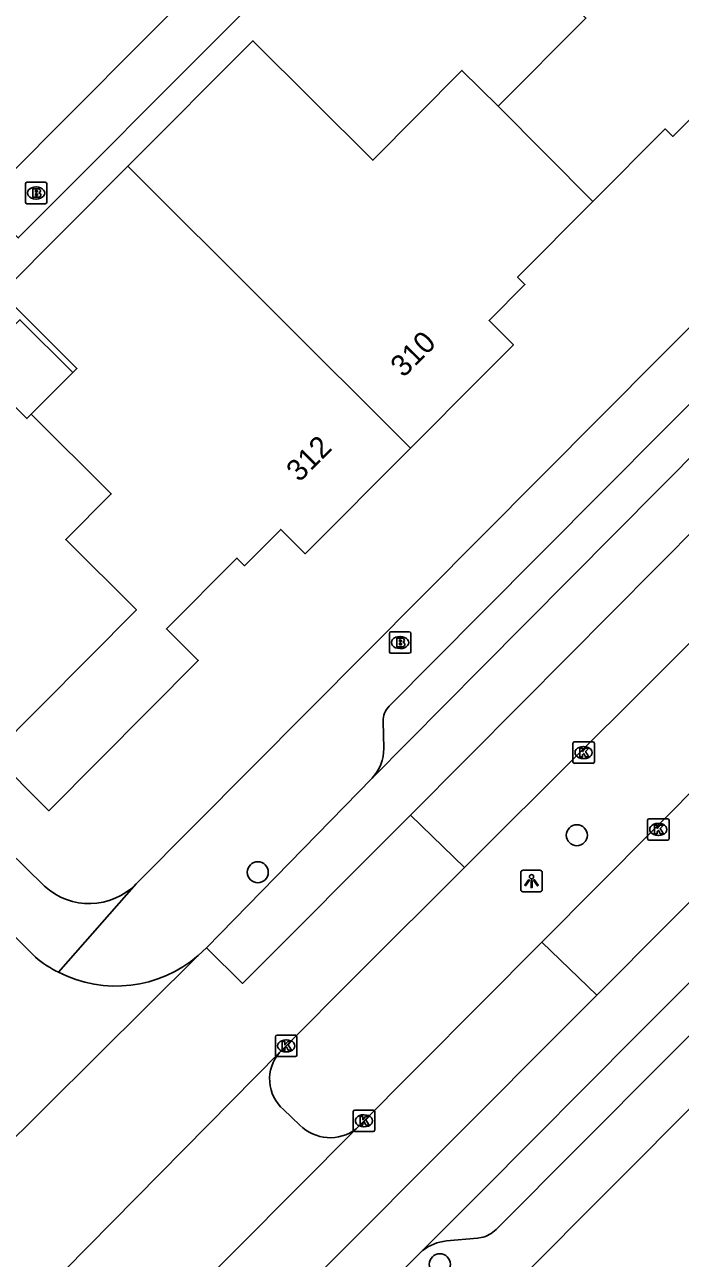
# Model space of a CAD drawing. Extents: x 157767 to 159171, y 387842 to 389425.
# Drawn here: x 158478.8 to 158509.3, y 388679.9 to 388737.3 of the extents above; entities that cross this region are included whole.
import ezdxf

# ---------------------------------------------------------------- set-up
doc = ezdxf.new("R2010")
doc.units = 0
for name, color, linetype in [('IMGEO_Boom', 7, 'Continuous'), ('IMGEO_Brandkraan', 7, 'Continuous'), ('IMGEO_Kolk', 7, 'Continuous'), ('IMGEO_Lichtpunt', 7, 'Continuous'), ('IMGEO_Pand', 7, 'Continuous'), ('IMGEO_Pand_nummerreeks', 7, 'Continuous'), ('IMGEO_Rijbaan_lokaal_gesloten', 7, 'Continuous'), ('IMGEO_Rijbaan_lokaal_open', 7, 'Continuous'), ('IMGEO_Voetpad_open', 7, 'Continuous')]:
    doc.layers.add(name, color=color, linetype=linetype)

msp = doc.modelspace()

# ---------------------------------------------------------------- linework, layer by layer
at = {"layer": 'IMGEO_Boom'}
for centre in [(158504.447, 388699.621), (158489.612, 388697.898), (158498.076, 388679.669)]:
    msp.add_circle(centre, 0.489, dxfattribs=at)
at = {"layer": 'IMGEO_Brandkraan'}
for p, q in [((158478.877, 388729.988), (158479.729, 388729.988)), ((158478.802, 388729.062), (158478.802, 388729.914)), ((158479.29, 388729.768), (158479.315, 388729.768)), ((158479.803, 388729.914), (158479.803, 388729.062)), ((158479.729, 388728.988), (158478.877, 388728.988)), ((158479.313, 388729.208), (158479.288, 388729.208)), ((158495.728, 388708.156), (158495.728, 388709.008)), ((158495.803, 388709.082), (158496.655, 388709.082)), ((158496.216, 388708.862), (158496.241, 388708.862)), ((158496.729, 388709.008), (158496.729, 388708.156)), ((158496.239, 388708.302), (158496.214, 388708.302)), ((158496.655, 388708.082), (158495.803, 388708.082))]:
    msp.add_line(p, q, dxfattribs=at)
for points in [[(158478.877, 388729.988), (158479.729, 388729.988)], [(158478.802, 388729.062), (158478.802, 388729.914)], [(158479.15, 388729.688), (158479.15, 388729.288), (158479.363, 388729.288)], [(158479.381, 388729.688), (158479.15, 388729.688)], [(158479.329, 388729.607), (158479.275, 388729.607), (158479.275, 388729.531)], [(158479.275, 388729.531), (158479.328, 388729.531)], [(158479.337, 388729.455), (158479.275, 388729.455), (158479.275, 388729.374)], [(158479.275, 388729.374), (158479.337, 388729.374)], [(158479.803, 388729.914), (158479.803, 388729.062)], [(158479.729, 388728.988), (158478.877, 388728.988)], [(158495.728, 388708.156), (158495.728, 388709.008)], [(158495.803, 388709.082), (158496.655, 388709.082)], [(158496.076, 388708.782), (158496.076, 388708.382), (158496.289, 388708.382)], [(158496.307, 388708.782), (158496.076, 388708.782)], [(158496.729, 388709.008), (158496.729, 388708.156)], [(158496.255, 388708.701), (158496.201, 388708.701), (158496.201, 388708.625)], [(158496.201, 388708.625), (158496.254, 388708.625)], [(158496.263, 388708.549), (158496.201, 388708.549), (158496.201, 388708.468)], [(158496.201, 388708.468), (158496.263, 388708.468)], [(158496.655, 388708.082), (158495.803, 388708.082)]]:
    msp.add_lwpolyline(points, dxfattribs=at)
for centre, radius, start, end in [((158478.879, 388729.912), 0.0765, 91.55205, 178.44795), ((158478.879, 388729.912), 0.0765, 91.55205, 178.44795), ((158479.727, 388729.912), 0.0765, 1.55205, 88.44795), ((158479.727, 388729.912), 0.0765, 1.55205, 88.44795), ((158479.33, 388729.569), 0.0379, 267.82845, 90.93552), ((158479.338, 388729.414), 0.0404, 269.87594, 90.50774), ((158479.385, 388729.543), 0.145, 59.4692, 91.53667), ((158479.41, 388729.59), 0.0922, 285.51372, 58.15012), ((158479.415, 388729.398), 0.105, 301.31148, 78.98903), ((158478.879, 388729.064), 0.0765, 181.55205, 268.44795), ((158478.879, 388729.064), 0.0765, 181.55205, 268.44795), ((158479.369, 388729.539), 0.251, 268.66757, 293.53466), ((158479.727, 388729.064), 0.0765, 271.55205, 358.44795), ((158479.727, 388729.064), 0.0765, 271.55205, 358.44795), ((158495.805, 388709.006), 0.0765, 91.55205, 178.44795), ((158495.805, 388709.006), 0.0765, 91.55205, 178.44795), ((158496.311, 388708.637), 0.145, 59.4692, 91.53667), ((158496.336, 388708.684), 0.0922, 285.51372, 58.15012), ((158496.653, 388709.006), 0.0765, 1.55205, 88.44795), ((158496.653, 388709.006), 0.0765, 1.55205, 88.44795), ((158495.805, 388708.158), 0.0765, 181.55205, 268.44795), ((158495.805, 388708.158), 0.0765, 181.55205, 268.44795), ((158496.256, 388708.663), 0.0379, 267.82845, 90.93552), ((158496.264, 388708.508), 0.0404, 269.87594, 90.50774), ((158496.295, 388708.633), 0.251, 268.66757, 293.53466), ((158496.341, 388708.492), 0.105, 301.31148, 78.98903), ((158496.653, 388708.158), 0.0765, 271.55205, 358.44795), ((158496.653, 388708.158), 0.0765, 271.55205, 358.44795)]:
    msp.add_arc(centre, radius, start, end, dxfattribs=at)
for centre, major_axis, ratio, start_param, end_param in [((158479.289, 388729.488), (-0.387, 0.002), 0.722429, 4.712389, 7.853982), ((158479.314, 388729.488), (-0.39, 0.002), 0.717154, 1.570796, 4.712389), ((158496.215, 388708.582), (-0.387, 0.002), 0.722429, 4.712389, 7.853982), ((158496.24, 388708.582), (-0.39, 0.002), 0.717154, 1.570796, 4.712389)]:
    msp.add_ellipse(centre, major_axis=major_axis, ratio=ratio, start_param=start_param, end_param=end_param, dxfattribs=at)
at = {"layer": 'IMGEO_Kolk'}
for p, q in [((158504.263, 388703.038), (158504.263, 388703.89)), ((158504.338, 388703.964), (158505.19, 388703.964)), ((158504.751, 388703.744), (158504.776, 388703.744)), ((158505.264, 388703.89), (158505.264, 388703.038)), ((158504.774, 388703.184), (158504.749, 388703.184)), ((158505.19, 388702.964), (158504.338, 388702.964)), ((158507.735, 388699.464), (158507.735, 388700.316)), ((158507.81, 388700.39), (158508.662, 388700.39)), ((158508.223, 388700.17), (158508.248, 388700.17)), ((158508.736, 388700.316), (158508.736, 388699.464)), ((158508.246, 388699.61), (158508.221, 388699.61)), ((158508.662, 388699.39), (158507.81, 388699.39)), ((158490.431, 388689.397), (158490.431, 388690.249)), ((158490.506, 388690.323), (158491.358, 388690.323)), ((158490.919, 388690.103), (158490.944, 388690.103)), ((158491.432, 388690.249), (158491.432, 388689.397)), ((158491.358, 388689.323), (158490.506, 388689.323)), ((158490.942, 388689.543), (158490.917, 388689.543)), ((158494.048, 388685.913), (158494.048, 388686.765)), ((158494.123, 388686.839), (158494.975, 388686.839)), ((158494.536, 388686.619), (158494.561, 388686.619)), ((158495.049, 388686.765), (158495.049, 388685.913)), ((158494.975, 388685.839), (158494.123, 388685.839)), ((158494.559, 388686.059), (158494.534, 388686.059))]:
    msp.add_line(p, q, dxfattribs=at)
for points in [[(158504.263, 388703.038), (158504.263, 388703.89)], [(158504.338, 388703.964), (158505.19, 388703.964)], [(158504.584, 388703.664), (158504.707, 388703.664), (158504.707, 388703.513), (158504.837, 388703.664), (158505.001, 388703.664), (158504.855, 388703.513), (158505.008, 388703.264), (158504.856, 388703.264), (158504.771, 388703.428), (158504.707, 388703.361), (158504.707, 388703.264), (158504.584, 388703.264), (158504.584, 388703.664)], [(158505.264, 388703.89), (158505.264, 388703.038)], [(158505.19, 388702.964), (158504.338, 388702.964)], [(158507.735, 388699.464), (158507.735, 388700.316)], [(158507.81, 388700.39), (158508.662, 388700.39)], [(158508.736, 388700.316), (158508.736, 388699.464)], [(158508.056, 388700.09), (158508.179, 388700.09), (158508.179, 388699.939), (158508.309, 388700.09), (158508.473, 388700.09), (158508.327, 388699.939), (158508.48, 388699.69), (158508.328, 388699.69), (158508.243, 388699.854), (158508.179, 388699.787), (158508.179, 388699.69), (158508.056, 388699.69), (158508.056, 388700.09)], [(158508.662, 388699.39), (158507.81, 388699.39)], [(158490.431, 388689.397), (158490.431, 388690.249)], [(158490.506, 388690.323), (158491.358, 388690.323)], [(158490.752, 388690.023), (158490.875, 388690.023), (158490.875, 388689.872), (158491.005, 388690.023), (158491.169, 388690.023), (158491.023, 388689.872), (158491.176, 388689.623), (158491.024, 388689.623), (158490.939, 388689.787), (158490.875, 388689.72), (158490.875, 388689.623), (158490.752, 388689.623), (158490.752, 388690.023)], [(158491.432, 388690.249), (158491.432, 388689.397)], [(158491.358, 388689.323), (158490.506, 388689.323)], [(158494.048, 388685.913), (158494.048, 388686.765)], [(158494.123, 388686.839), (158494.975, 388686.839)], [(158494.369, 388686.539), (158494.492, 388686.539), (158494.492, 388686.388), (158494.622, 388686.539), (158494.786, 388686.539), (158494.64, 388686.388), (158494.793, 388686.139), (158494.641, 388686.139), (158494.556, 388686.303), (158494.492, 388686.236), (158494.492, 388686.139), (158494.369, 388686.139), (158494.369, 388686.539)], [(158495.049, 388686.765), (158495.049, 388685.913)], [(158494.975, 388685.839), (158494.123, 388685.839)]]:
    msp.add_lwpolyline(points, dxfattribs=at)
for centre, start, end in [((158504.34, 388703.888), 91.55205, 178.44795), ((158504.34, 388703.888), 91.55205, 178.44795), ((158505.188, 388703.888), 1.55205, 88.44795), ((158505.188, 388703.888), 1.55205, 88.44795), ((158504.34, 388703.04), 181.55205, 268.44795), ((158504.34, 388703.04), 181.55205, 268.44795), ((158505.188, 388703.04), 271.55205, 358.44795), ((158505.188, 388703.04), 271.55205, 358.44795), ((158507.812, 388700.314), 91.55205, 178.44795), ((158507.812, 388700.314), 91.55205, 178.44795), ((158508.66, 388700.314), 1.55205, 88.44795), ((158508.66, 388700.314), 1.55205, 88.44795), ((158507.812, 388699.466), 181.55205, 268.44795), ((158507.812, 388699.466), 181.55205, 268.44795), ((158508.66, 388699.466), 271.55205, 358.44795), ((158508.66, 388699.466), 271.55205, 358.44795), ((158490.508, 388690.247), 91.55205, 178.44795), ((158490.508, 388690.247), 91.55205, 178.44795), ((158491.356, 388690.247), 1.55205, 88.44795), ((158491.356, 388690.247), 1.55205, 88.44795), ((158490.508, 388689.399), 181.55205, 268.44795), ((158490.508, 388689.399), 181.55205, 268.44795), ((158491.356, 388689.399), 271.55205, 358.44795), ((158491.356, 388689.399), 271.55205, 358.44795), ((158494.125, 388686.763), 91.55205, 178.44795), ((158494.125, 388686.763), 91.55205, 178.44795), ((158494.973, 388686.763), 1.55205, 88.44795), ((158494.973, 388686.763), 1.55205, 88.44795), ((158494.125, 388685.915), 181.55205, 268.44795), ((158494.125, 388685.915), 181.55205, 268.44795), ((158494.973, 388685.915), 271.55205, 358.44795), ((158494.973, 388685.915), 271.55205, 358.44795)]:
    msp.add_arc(centre, 0.0765, start, end, dxfattribs=at)
for centre, major_axis, ratio, start_param, end_param in [((158504.75, 388703.464), (-0.387, 0.002), 0.722429, 4.712389, 7.853982), ((158504.775, 388703.464), (-0.39, 0.002), 0.717154, 1.570796, 4.712389), ((158508.222, 388699.89), (-0.387, 0.002), 0.722429, 4.712389, 7.853982), ((158508.247, 388699.89), (-0.39, 0.002), 0.717154, 1.570796, 4.712389), ((158490.918, 388689.823), (-0.387, 0.002), 0.722429, 4.712389, 7.853982), ((158490.943, 388689.823), (-0.39, 0.002), 0.717154, 1.570796, 4.712389), ((158494.535, 388686.339), (-0.387, 0.002), 0.722429, 4.712389, 7.853982), ((158494.56, 388686.339), (-0.39, 0.002), 0.717154, 1.570796, 4.712389)]:
    msp.add_ellipse(centre, major_axis=major_axis, ratio=ratio, start_param=start_param, end_param=end_param, dxfattribs=at)
at = {"layer": 'IMGEO_Lichtpunt'}
for p, q in [((158501.841, 388697.893), (158501.841, 388697.086)), ((158501.841, 388697.893), (158501.841, 388697.086)), ((158502.743, 388697.988), (158501.935, 388697.988)), ((158502.743, 388697.988), (158501.935, 388697.988)), ((158502.837, 388697.086), (158502.837, 388697.893)), ((158502.837, 388697.086), (158502.837, 388697.893)), ((158501.935, 388696.992), (158502.743, 388696.992)), ((158501.935, 388696.992), (158502.743, 388696.992))]:
    msp.add_line(p, q, dxfattribs=at)
for points in [[(158502.215, 388697.557), (158502.254, 388697.529), (158502.066, 388697.267), (158502.028, 388697.294), (158502.215, 388697.557)], [(158502.317, 388697.509), (158502.364, 388697.509), (158502.364, 388697.187), (158502.317, 388697.187), (158502.317, 388697.509)], [(158502.427, 388697.529), (158502.465, 388697.556), (158502.652, 388697.294), (158502.613, 388697.266), (158502.427, 388697.529)]]:
    msp.add_lwpolyline(points, dxfattribs=at)
msp.add_circle((158502.34, 388697.691), 0.0994, dxfattribs=at)
for centre, start, end in [((158501.935, 388697.893), 90, 180), ((158501.935, 388697.893), 90, 180), ((158502.743, 388697.893), 0, 90), ((158502.743, 388697.893), 0, 90), ((158501.935, 388697.086), 180, 270), ((158501.935, 388697.086), 180, 270), ((158502.743, 388697.086), 270, 0), ((158502.743, 388697.086), 270, 360)]:
    msp.add_arc(centre, 0.0946, start, end, dxfattribs=at)
at = {"layer": 'IMGEO_Pand'}
for points in [[(158500.787, 388733.523), (158504.871, 388737.623), (158500, 388742.475), (158497.616, 388744.849), (158500, 388747.243), (158502.746, 388750), (158503.462, 388750.719)], [(158516.6, 388737.604), (158511.722, 388732.706), (158510.601, 388733.823), (158508.905, 388732.12), (158508.555, 388732.469), (158505.19, 388729.09)], [(158483.569, 388730.733), (158489.384, 388736.571), (158494.967, 388731.011), (158499.104, 388735.189), (158500.787, 388733.523)], [(158500.787, 388733.523), (158505.19, 388729.09)], [(158481.01, 388721.142), (158481.198, 388721.33), (158477.687, 388724.827), (158483.569, 388730.733)], [(158496.71, 388717.621), (158483.569, 388730.733)], [(158505.19, 388729.09), (158501.694, 388725.581), (158502.036, 388725.24), (158500.364, 388723.561), (158501.5, 388722.43), (158500, 388720.924), (158496.71, 388717.621)], [(158481.01, 388721.142), (158478.548, 388723.595), (158477.432, 388722.474), (158477.418, 388721.872), (158477.388, 388720.475), (158478.873, 388718.996), (158479.075, 388719.199)], [(158479.075, 388719.199), (158480.526, 388720.655), (158480.87, 388721), (158481.01, 388721.142)], [(158496.71, 388717.621), (158491.818, 388712.709), (158490.682, 388713.841), (158489, 388712.153), (158488.641, 388712.51), (158485.359, 388709.215), (158486.84, 388707.741), (158479.889, 388700.762), (158477.268, 388703.373), (158483.968, 388710.1), (158480.684, 388713.373), (158482.796, 388715.494), (158479.075, 388719.199)]]:
    msp.add_lwpolyline(points, dxfattribs=at)
at = {"layer": 'IMGEO_Rijbaan_lokaal_gesloten'}
for points in [[(158496.706, 388700.559), (158501.89, 388705.761), (158518.632, 388722.627), (158536.648, 388740.777), (158559.421, 388763.72), (158575.267, 388779.508), (158587.717, 388792.072), (158606.755, 388811.281)], [(158533.538, 388732.171), (158532.137, 388730.913), (158529.826, 388728.68), (158525.167, 388724.003), (158519.619, 388718.445), (158500, 388698.895), (158499.226, 388698.124)], [(158502.818, 388694.654), (158536.692, 388728.724)], [(158540.819, 388724.038), (158538.937, 388725.974), (158532.996, 388719.924), (158518.604, 388705.475), (158505.37, 388692.188)], [(158514.537, 388722.035), (158500, 388707.39), (158494.927, 388702.278)], [(158497.271, 388680.301), (158500, 388683.042), (158507.276, 388690.347), (158520.504, 388703.63)], [(158494.927, 388702.278), (158487.218, 388694.378)], [(158496.706, 388700.559), (158488.902, 388692.726), (158487.218, 388694.378)], [(158499.226, 388698.124), (158496.706, 388700.559)], [(158490.623, 388689.513), (158490.782, 388689.674), (158494.262, 388693.177), (158499.226, 388698.124)], [(158487.218, 388694.378), (158486.844, 388694.027)], [(158502.818, 388694.654), (158494.179, 388685.966)], [(158505.37, 388692.188), (158502.818, 388694.654)], [(158486.844, 388694.027), (158475.02, 388682.302)], [(158447.401, 388633.987), (158483.964, 388670.696), (158497.531, 388684.317), (158505.37, 388692.188)], [(158479.499, 388678.245), (158490.623, 388689.513)], [(158494.179, 388685.966), (158483.134, 388674.845)], [(158496.441, 388679.468), (158497.271, 388680.301)]]:
    msp.add_lwpolyline(points, dxfattribs=at)
at = {"layer": 'IMGEO_Rijbaan_lokaal_open'}
for points in [[(158487.325, 388739.645), (158477.843, 388730.117), (158468.112, 388739.851), (158463.412, 388739.799)], [(158476.032, 388697.164), (158477.888, 388695.335), (158479.268, 388693.947)], [(158490.806, 388686.864), (158491.562, 388686.144)]]:
    msp.add_lwpolyline(points, dxfattribs=at)
for centre, radius, start, end in [((158483.033, 388698.518), 5.922, 230.52926, 242.935), ((158483.008, 388698.484), 5.88, 242.99013, 310.71764), ((158492.033, 388688.28), 1.873, 138.81115, 229.09258), ((158492.971, 388687.533), 1.979, 224.59071, 307.62712)]:
    msp.add_arc(centre, radius, start, end, dxfattribs=at)
at = {"layer": 'IMGEO_Voetpad_open'}
for points in [[(158550.298, 388793.461), (158542.715, 388785.854), (158535.468, 388778.584), (158532.519, 388781.568), (158516.628, 388765.642), (158508.372, 388757.368), (158496.746, 388745.716), (158488.5, 388737.452), (158478.471, 388727.401), (158475.565, 388730.284)], [(158483.957, 388697.358), (158500, 388713.495), (158536.294, 388750), (158564.998, 388778.87)], [(158501.753, 388678.922), (158510.259, 388687.466), (158546.341, 388723.709)], [(158455.78, 388723.57), (158467.535, 388709.137), (158468.482, 388708.212), (158475.377, 388701.475), (158479.694, 388697.257)], [(158495.722, 388705.626), (158500, 388709.928), (158511.33, 388721.321)], [(158495.47, 388703.66), (158495.438, 388704.911)], [(158500.698, 388681.288), (158508.522, 388689.144), (158519.555, 388700.224)], [(158483.957, 388697.358), (158480.338, 388693.245)], [(158498.381, 388680.752), (158499.83, 388680.882), (158500, 388680.908)]]:
    msp.add_lwpolyline(points, dxfattribs=at)
for centre, radius, start, end in [((158496.406, 388704.94), 0.969, 134.93626, 181.73751), ((158493.542, 388703.62), 1.928, 315.90467, 1.19473), ((158481.773, 388699.503), 3.061, 227.20392, 315.5105), ((158499.698, 388682.293), 1.418, 282.28807, 314.84079), ((158498.587, 388678.652), 2.11, 95.61533, 128.60911)]:
    msp.add_arc(centre, radius, start, end, dxfattribs=at)

# ---------------------------------------------------------------- texts
at = {"layer": 'IMGEO_Pand_nummerreeks'}
for s, rotation, p in [('310', 45.11516, (158496.388, 388720.869)), ('312', 45.1147, (158491.543, 388716.004))]:
    msp.add_text(s, height=1, rotation=rotation, dxfattribs=at).set_placement(p)

doc.saveas('drawing.dxf')
